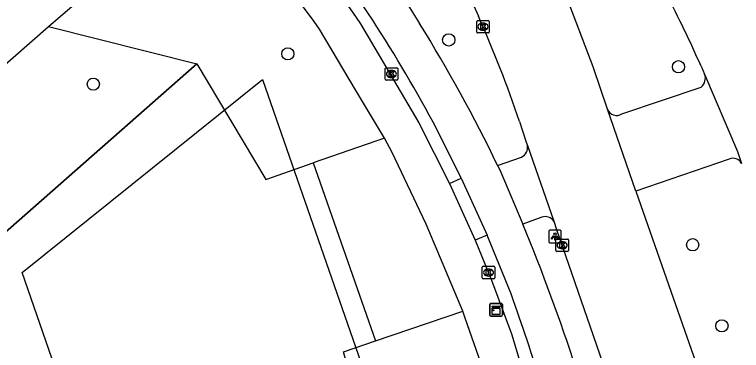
# Model space of a CAD drawing. Extents: x 158038 to 159242, y 380133 to 381214.
# Drawn here: x 158276.2 to 158334.2, y 380971.5 to 380998.3 of the extents above; entities that cross this region are included whole.
import ezdxf

# ---------------------------------------------------------------- set-up
doc = ezdxf.new("R2010")
doc.units = 0
for name, color, linetype in [('IMGEO_Berm_groen', 7, 'Continuous'), ('IMGEO_Boom', 7, 'Continuous'), ('IMGEO_Fietspad_open', 7, 'Continuous'), ('IMGEO_Hek', 7, 'Continuous'), ('IMGEO_Kast', 7, 'Continuous'), ('IMGEO_Kolk', 7, 'Continuous'), ('IMGEO_Lichtpunt', 7, 'Continuous'), ('IMGEO_Pand_vergunning_verleend', 7, 'Continuous'), ('IMGEO_Rijbaan_lokaal_gesloten', 7, 'Continuous'), ('IMGEO_Rijbaan_regionaal_gesloten', 7, 'Continuous'), ('IMGEO_Voetpad_open', 7, 'Continuous')]:
    doc.layers.add(name, color=color, linetype=linetype)

msp = doc.modelspace()

# ---------------------------------------------------------------- linework, layer by layer
at = {"layer": 'IMGEO_Berm_groen'}
for points in [[(158278.952, 380997.384), (158290.796, 380994.407)], [(158290.796, 380994.407), (158267.504, 380973.932)], [(158290.796, 380994.407), (158296.293, 380985.173), (158300.07, 380986.49)], [(158298.663, 380944.464), (158309.196, 380946.967), (158302.496, 380971.413), (158305.027, 380972.274)]]:
    msp.add_lwpolyline(points, dxfattribs=at)
at = {"layer": 'IMGEO_Boom'}
for centre in [(158310.877, 380996.313), (158298.045, 380995.203), (158329.214, 380994.17), (158282.524, 380992.783), (158330.342, 380979.951), (158332.673, 380973.478)]:
    msp.add_circle(centre, 0.489, dxfattribs=at)
at = {"layer": 'IMGEO_Fietspad_open'}
for points in [[(158305.515, 381002.345), (158307.096, 381000), (158308.542, 380997.639)], [(158304.817, 380997.896), (158303.42, 381000.003)], [(158324.694, 380990.402), (158331.026, 380992.538)], [(158311.883, 380985.262), (158309.931, 380989.2)], [(158314.78, 380986.281), (158316.679, 380986.942)], [(158333.249, 380986.797), (158325.809, 380984.24)], [(158314.78, 380986.281), (158314.948, 380985.93), (158316.805, 380981.597)], [(158310.943, 380984.846), (158311.883, 380985.262)], [(158311.883, 380985.262), (158313.942, 380980.718)], [(158310.943, 380984.846), (158312.988, 380980.323)], [(158318.311, 380982.166), (158316.805, 380981.597)], [(158313.942, 380980.718), (158312.988, 380980.323)], [(158315.683, 380976.483), (158313.942, 380980.718)]]:
    msp.add_lwpolyline(points, dxfattribs=at)
for centre, radius, start, end in [((158196.217, 380928.178), 129.052, 28.21917, 32.69925), ((158207.147, 380934.559), 119.415, 25.66606, 31.88656), ((158330.427, 380993.245), 0.927, 310.23679, 21.09578), ((158324.278, 380991.05), 0.77, 199.82924, 302.66876), ((158316.28, 380987.741), 0.893, 296.53167, 9.80927), ((158333.56, 380986.101), 0.763, 27.68667, 114.05451), ((158318.555, 380981.343), 0.858, 34.7127, 106.5461), ((158166.196, 380919.785), 162.8, 17.9772, 22.31404), ((158188.204, 380929.59), 135.83, 13.5867, 20.19588)]:
    msp.add_arc(centre, radius, start, end, dxfattribs=at)
at = {"layer": 'IMGEO_Hek'}
for points in [[(158298.663, 380944.464), (158282.759, 380940.684), (158232.805, 380928.813), (158227.422, 380938.699), (158256.176, 380963.975), (158267.504, 380973.932), (158290.796, 380994.407)], [(158290.796, 380994.407), (158296.293, 380985.173)]]:
    msp.add_lwpolyline(points, dxfattribs=at)
at = {"layer": 'IMGEO_Kast'}
for p, q in [((158314.16, 380974.337), (158314.16, 380975.178)), ((158314.16, 380975.178), (158314.16, 380974.337)), ((158314.235, 380975.262), (158315.076, 380975.262)), ((158315.076, 380975.262), (158314.235, 380975.262)), ((158315.16, 380975.187), (158315.16, 380974.346)), ((158315.16, 380974.346), (158315.16, 380975.187)), ((158315.085, 380974.262), (158314.244, 380974.262)), ((158314.244, 380974.262), (158315.085, 380974.262))]:
    msp.add_line(p, q, dxfattribs=at)
for points in [[(158314.355, 380975.052), (158314.955, 380975.052), (158314.955, 380974.967), (158314.355, 380974.967), (158314.355, 380975.052)], [(158314.355, 380974.877), (158314.955, 380974.877), (158314.955, 380974.388), (158314.355, 380974.388), (158314.355, 380974.877)]]:
    msp.add_lwpolyline(points, dxfattribs=at)
msp.add_circle((158314.439, 380974.726), 0.0377, dxfattribs=at)
for centre, start, end in [((158314.238, 380975.184), 92.4484, 184.28452), ((158314.238, 380975.184), 92.4484, 184.28452), ((158315.082, 380975.184), 2.4484, 94.28452), ((158315.082, 380975.184), 2.4484, 94.28452), ((158314.238, 380974.34), 182.4484, 274.28452), ((158314.238, 380974.34), 182.4484, 274.28452), ((158315.082, 380974.34), 272.4484, 4.28452), ((158315.082, 380974.34), 272.4484, 4.28452)]:
    msp.add_arc(centre, 0.0779, start, end, dxfattribs=at)
at = {"layer": 'IMGEO_Kolk'}
for p, q in [((158313.113, 380996.947), (158313.113, 380997.799)), ((158313.188, 380997.873), (158314.04, 380997.873)), ((158313.601, 380997.653), (158313.626, 380997.653)), ((158314.114, 380997.799), (158314.114, 380996.947)), ((158314.04, 380996.873), (158313.188, 380996.873)), ((158313.624, 380997.093), (158313.599, 380997.093)), ((158305.806, 380993.168), (158305.806, 380994.02)), ((158305.881, 380994.094), (158306.733, 380994.094)), ((158306.807, 380994.02), (158306.807, 380993.168)), ((158306.294, 380993.874), (158306.319, 380993.874)), ((158306.733, 380993.094), (158305.881, 380993.094)), ((158306.317, 380993.314), (158306.292, 380993.314)), ((158319.427, 380979.485), (158319.427, 380980.337)), ((158319.502, 380980.411), (158320.354, 380980.411)), ((158319.915, 380980.191), (158319.94, 380980.191)), ((158320.428, 380980.337), (158320.428, 380979.485)), ((158319.938, 380979.631), (158319.913, 380979.631)), ((158320.354, 380979.411), (158319.502, 380979.411)), ((158313.555, 380977.308), (158313.555, 380978.16)), ((158313.63, 380978.234), (158314.482, 380978.234)), ((158314.043, 380978.014), (158314.068, 380978.014)), ((158314.556, 380978.16), (158314.556, 380977.308)), ((158314.482, 380977.234), (158313.63, 380977.234)), ((158314.066, 380977.454), (158314.041, 380977.454))]:
    msp.add_line(p, q, dxfattribs=at)
for points in [[(158313.113, 380996.947), (158313.113, 380997.799)], [(158313.188, 380997.873), (158314.04, 380997.873)], [(158313.434, 380997.573), (158313.557, 380997.573), (158313.557, 380997.422), (158313.687, 380997.573), (158313.851, 380997.573), (158313.705, 380997.422), (158313.858, 380997.173), (158313.706, 380997.173), (158313.621, 380997.337), (158313.557, 380997.27), (158313.557, 380997.173), (158313.434, 380997.173), (158313.434, 380997.573)], [(158314.114, 380997.799), (158314.114, 380996.947)], [(158314.04, 380996.873), (158313.188, 380996.873)], [(158305.806, 380993.168), (158305.806, 380994.02)], [(158305.881, 380994.094), (158306.733, 380994.094)], [(158306.807, 380994.02), (158306.807, 380993.168)], [(158306.127, 380993.794), (158306.25, 380993.794), (158306.25, 380993.643), (158306.38, 380993.794), (158306.544, 380993.794), (158306.398, 380993.643), (158306.551, 380993.394), (158306.399, 380993.394), (158306.314, 380993.558), (158306.25, 380993.491), (158306.25, 380993.394), (158306.127, 380993.394), (158306.127, 380993.794)], [(158306.733, 380993.094), (158305.881, 380993.094)], [(158319.427, 380979.485), (158319.427, 380980.337)], [(158319.502, 380980.411), (158320.354, 380980.411)], [(158319.748, 380980.111), (158319.871, 380980.111), (158319.871, 380979.96), (158320.001, 380980.111), (158320.165, 380980.111), (158320.019, 380979.96), (158320.172, 380979.711), (158320.02, 380979.711), (158319.935, 380979.875), (158319.871, 380979.808), (158319.871, 380979.711), (158319.748, 380979.711), (158319.748, 380980.111)], [(158320.428, 380980.337), (158320.428, 380979.485)], [(158320.354, 380979.411), (158319.502, 380979.411)], [(158313.555, 380977.308), (158313.555, 380978.16)], [(158313.63, 380978.234), (158314.482, 380978.234)], [(158313.876, 380977.934), (158313.999, 380977.934), (158313.999, 380977.783), (158314.129, 380977.934), (158314.293, 380977.934), (158314.147, 380977.783), (158314.3, 380977.534), (158314.148, 380977.534), (158314.063, 380977.698), (158313.999, 380977.631), (158313.999, 380977.534), (158313.876, 380977.534), (158313.876, 380977.934)], [(158314.556, 380978.16), (158314.556, 380977.308)], [(158314.482, 380977.234), (158313.63, 380977.234)]]:
    msp.add_lwpolyline(points, dxfattribs=at)
for centre, start, end in [((158313.19, 380997.797), 91.55205, 178.44795), ((158313.19, 380997.797), 91.55205, 178.44795), ((158314.038, 380997.797), 1.55205, 88.44795), ((158314.038, 380997.797), 1.55205, 88.44795), ((158313.19, 380996.949), 181.55205, 268.44795), ((158313.19, 380996.949), 181.55205, 268.44795), ((158314.038, 380996.949), 271.55205, 358.44795), ((158314.038, 380996.949), 271.55205, 358.44795), ((158305.883, 380994.018), 91.55205, 178.44795), ((158305.883, 380994.018), 91.55205, 178.44795), ((158306.731, 380994.018), 1.55205, 88.44795), ((158306.731, 380994.018), 1.55205, 88.44795), ((158305.883, 380993.17), 181.55205, 268.44795), ((158305.883, 380993.17), 181.55205, 268.44795), ((158306.731, 380993.17), 271.55205, 358.44795), ((158306.731, 380993.17), 271.55205, 358.44795), ((158319.504, 380980.335), 91.55205, 178.44795), ((158319.504, 380980.335), 91.55205, 178.44795), ((158320.352, 380980.335), 1.55205, 88.44795), ((158320.352, 380980.335), 1.55205, 88.44795), ((158319.504, 380979.487), 181.55205, 268.44795), ((158319.504, 380979.487), 181.55205, 268.44795), ((158320.352, 380979.487), 271.55205, 358.44795), ((158320.352, 380979.487), 271.55205, 358.44795), ((158313.632, 380978.158), 91.55205, 178.44795), ((158313.632, 380978.158), 91.55205, 178.44795), ((158314.48, 380978.158), 1.55205, 88.44795), ((158314.48, 380978.158), 1.55205, 88.44795), ((158313.632, 380977.31), 181.55205, 268.44795), ((158313.632, 380977.31), 181.55205, 268.44795), ((158314.48, 380977.31), 271.55205, 358.44795), ((158314.48, 380977.31), 271.55205, 358.44795)]:
    msp.add_arc(centre, 0.0765, start, end, dxfattribs=at)
for centre, major_axis, ratio, start_param, end_param in [((158313.6, 380997.373), (-0.387, 0.002), 0.722429, 4.712389, 7.853982), ((158313.625, 380997.373), (-0.39, 0.002), 0.717154, 1.570796, 4.712389), ((158306.293, 380993.594), (-0.387, 0.002), 0.722429, 4.712389, 7.853982), ((158306.318, 380993.594), (-0.39, 0.002), 0.717154, 1.570796, 4.712389), ((158319.914, 380979.911), (-0.387, 0.002), 0.722429, 4.712389, 7.853982), ((158319.939, 380979.911), (-0.39, 0.002), 0.717154, 1.570796, 4.712389), ((158314.042, 380977.734), (-0.387, 0.002), 0.722429, 4.712389, 7.853982), ((158314.067, 380977.734), (-0.39, 0.002), 0.717154, 1.570796, 4.712389)]:
    msp.add_ellipse(centre, major_axis=major_axis, ratio=ratio, start_param=start_param, end_param=end_param, dxfattribs=at)
at = {"layer": 'IMGEO_Lichtpunt'}
for p, q in [((158318.859, 380981.013), (158318.859, 380980.206)), ((158318.859, 380981.013), (158318.859, 380980.206)), ((158319.761, 380981.108), (158318.953, 380981.108)), ((158319.761, 380981.108), (158318.953, 380981.108)), ((158319.855, 380980.206), (158319.855, 380981.013)), ((158319.855, 380980.206), (158319.855, 380981.013)), ((158318.953, 380980.112), (158319.761, 380980.112)), ((158318.953, 380980.112), (158319.761, 380980.112))]:
    msp.add_line(p, q, dxfattribs=at)
for points in [[(158319.233, 380980.677), (158319.272, 380980.649), (158319.084, 380980.387), (158319.046, 380980.414), (158319.233, 380980.677)], [(158319.335, 380980.629), (158319.382, 380980.629), (158319.382, 380980.307), (158319.335, 380980.307), (158319.335, 380980.629)], [(158319.445, 380980.649), (158319.483, 380980.676), (158319.67, 380980.414), (158319.631, 380980.386), (158319.445, 380980.649)]]:
    msp.add_lwpolyline(points, dxfattribs=at)
msp.add_circle((158319.358, 380980.811), 0.0994, dxfattribs=at)
for centre, start, end in [((158318.953, 380981.013), 90, 180), ((158318.953, 380981.013), 90, 180), ((158319.761, 380981.013), 0, 90), ((158319.761, 380981.013), 0, 90), ((158318.953, 380980.206), 180, 270), ((158318.953, 380980.206), 180, 270), ((158319.761, 380980.206), 270, 0), ((158319.761, 380980.206), 270, 360)]:
    msp.add_arc(centre, 0.0946, start, end, dxfattribs=at)
at = {"layer": 'IMGEO_Pand_vergunning_verleend'}
msp.add_lwpolyline([(158276.839, 380977.741), (158296.011, 380993.159), (158309.582, 380954.129), (158287.071, 380948.199), (158276.839, 380977.741)], dxfattribs=at)
at = {"layer": 'IMGEO_Rijbaan_lokaal_gesloten'}
for points in [[(158312.457, 381000.002), (158313.247, 380998.206)], [(158323.554, 380990.789), (158322.402, 380994.164), (158320.185, 381000.002)], [(158331.013, 380994.218), (158331.292, 380993.579)], [(158331.292, 380993.579), (158333.925, 380987.411), (158334.235, 380986.455)], [(158325.809, 380984.24), (158323.554, 380990.789)], [(158316.517, 380989.804), (158316.793, 380988.979), (158317.071, 380988.155), (158317.121, 380988.025), (158317.16, 380987.893)], [(158317.16, 380987.893), (158319.261, 380981.832)], [(158325.809, 380984.24), (158328.067, 380977.759), (158332.782, 380964.314), (158337.135, 380951.572)], [(158319.261, 380981.832), (158319.491, 380981.185), (158323.873, 380968.472), (158327.334, 380958.549), (158331.991, 380945.314), (158332.253, 380944.452)]]:
    msp.add_lwpolyline(points, dxfattribs=at)
for centre, radius, start, end in [((158242.492, 380955.127), 96.768, 23.82621, 27.62707), ((158229.954, 380960.952), 91.244, 18.43378, 24.09751)]:
    msp.add_arc(centre, radius, start, end, dxfattribs=at)
at = {"layer": 'IMGEO_Rijbaan_regionaal_gesloten'}
for points in [[(158278.952, 380997.384), (158281.945, 381000), (158287.716, 381005.153), (158291.608, 381008.614)], [(158076.623, 380894.584), (158096.235, 380896.051), (158102.05, 380896.662), (158105.021, 380897.224), (158123.111, 380902.544), (158141.496, 380907.868), (158150.148, 380910.629), (158156.824, 380913.103), (158177.787, 380921.932), (158196.865, 380931.988), (158208.698, 380939.385), (158209.437, 380939.878), (158228.879, 380954.202), (158229.888, 380955.022), (158245.965, 380968.39), (158257.69, 380978.692), (158271.978, 380991.288), (158278.952, 380997.384)]]:
    msp.add_lwpolyline(points, dxfattribs=at)
at = {"layer": 'IMGEO_Voetpad_open'}
for points in [[(158294.031, 381010.759), (158295.774, 381008.664), (158302.197, 381000.003), (158303.213, 380998.527), (158303.829, 380997.594), (158308.486, 380989.704), (158310.943, 380984.846)], [(158305.745, 380988.469), (158303.442, 380992.334), (158300.559, 380997.17), (158300.15, 380997.783), (158298.532, 381000), (158297.048, 381001.966), (158294.793, 381004.767), (158291.608, 381008.614)], [(158305.745, 380988.469), (158300.07, 380986.49)], [(158311.995, 380974.643), (158309.084, 380981.589), (158306.359, 380987.335), (158305.745, 380988.469)], [(158300.07, 380986.49), (158305.027, 380972.274)], [(158312.988, 380980.323), (158314.299, 380977.127), (158315.901, 380972.843), (158318.586, 380963.886), (158320.769, 380955.105), (158324.187, 380940.448)], [(158305.027, 380972.274), (158311.995, 380974.643)], [(158321.27, 380939.759), (158316.687, 380958.915), (158313.617, 380969.986), (158312.199, 380974.098), (158311.995, 380974.643)]]:
    msp.add_lwpolyline(points, dxfattribs=at)

doc.saveas('drawing.dxf')
